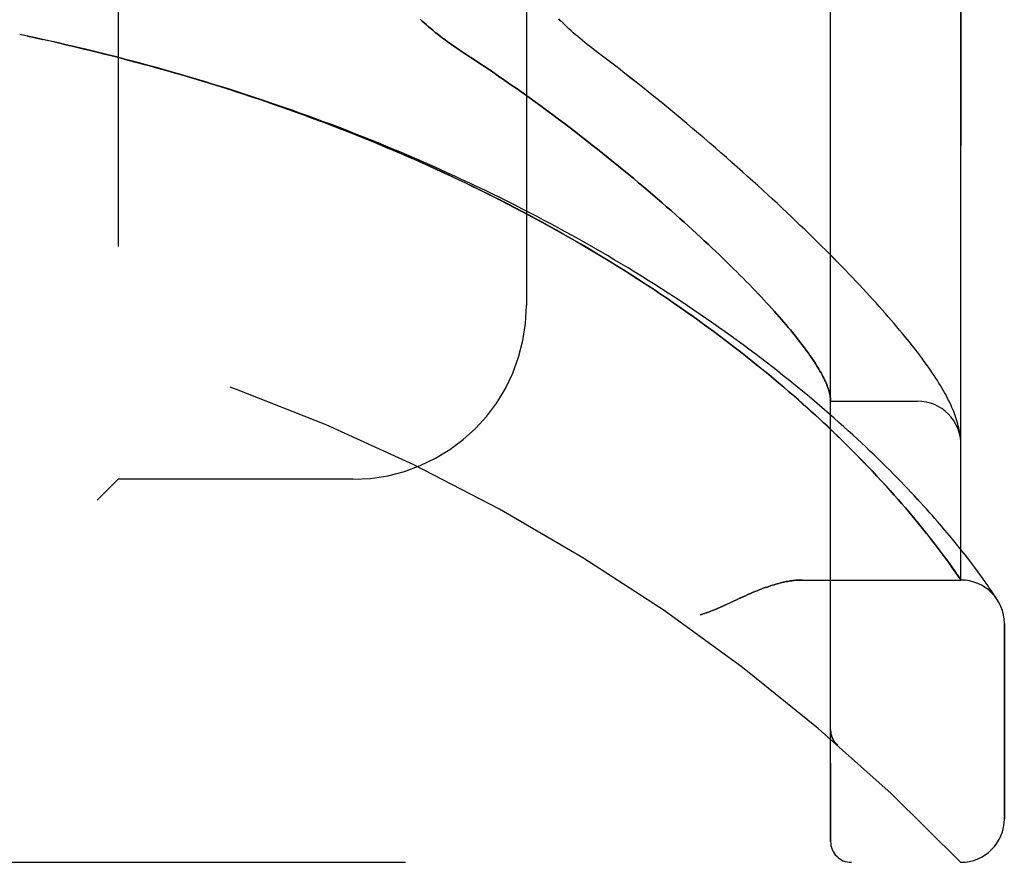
# Model space of a CAD drawing. Header units: inches. Extents: x 0 to 230, y 0 to 149.
# Tile 266 of 285: x 122.09 to 123.51, y 81.87 to 83.08. Entities that reach past the tile are written whole.
import ezdxf

# ---------------------------------------------------------------- set-up
doc = ezdxf.new("R2010")
doc.units = ezdxf.units.IN
doc.header["$LTSCALE"] = 12.648283
doc.header["$MEASUREMENT"] = 0
doc.linetypes.add('HIDDEN', pattern=[0.2, 0.1, -0.1])
doc.layers.add('LEFTHAND_DOOR_ASSEMBLY', color=7, linetype='CONTINUOUS')
doc.layers.add('RIGHTHAND_DOOR_ASSEMBLY', color=7, linetype='CONTINUOUS')

msp = doc.modelspace()

# ---------------------------------------------------------------- linework, layer by layer
at = {"layer": 'LEFTHAND_DOOR_ASSEMBLY', "color": 8, "linetype": 'HIDDEN'}
for p, q in [((123.2568, 81.9017), (123.2568, 84.5442)), ((123.4443, 82.2779), (123.4443, 84.1679)), ((122.2318, 84.0229), (122.2318, 82.4229)), ((122.8193, 83.7729), (122.8193, 82.6729)), ((122.1017, 83.0605), (122.0903, 83.0629)), ((122.1133, 83.058), (122.1014, 83.0606)), ((122.1249, 83.0555), (122.1133, 83.058)), ((123.2568, 82.5354), (123.3818, 82.5354)), ((123.4434, 82.4853), (123.4433, 82.4864)), ((123.4435, 82.4846), (123.4434, 82.4853)), ((123.4436, 82.4839), (123.4435, 82.4846)), ((123.4438, 82.4822), (123.4437, 82.4828)), ((123.4439, 82.4815), (123.4438, 82.4822)), ((123.4439, 82.4808), (123.4439, 82.4815)), ((123.444, 82.4801), (123.4439, 82.4808)), ((123.444, 82.4795), (123.444, 82.4801)), ((123.2937, 82.4586), (123.2852, 82.4671)), ((123.3017, 82.4504), (123.2937, 82.4586)), ((123.3093, 82.4425), (123.3017, 82.4504)), ((123.3166, 82.4349), (123.3093, 82.4425)), ((123.3236, 82.4275), (123.3166, 82.4349)), ((123.3302, 82.4203), (123.3236, 82.4275)), ((122.2318, 82.4229), (122.2018, 82.3929)), ((122.5693, 82.4229), (122.2318, 82.4229)), ((123.3366, 82.4134), (123.3302, 82.4203)), ((123.3426, 82.4067), (123.3366, 82.4134)), ((123.3484, 82.4002), (123.3426, 82.4067)), ((123.354, 82.3939), (123.3484, 82.4002)), ((123.3593, 82.3877), (123.354, 82.3939)), ((123.3644, 82.3818), (123.3593, 82.3877)), ((123.3693, 82.376), (123.3644, 82.3818)), ((123.374, 82.3704), (123.3693, 82.376)), ((123.3785, 82.365), (123.374, 82.3704)), ((123.3829, 82.3598), (123.3785, 82.365)), ((123.387, 82.3547), (123.3829, 82.3598)), ((123.4213, 82.3498), (123.4142, 82.3581)), ((123.391, 82.3498), (123.387, 82.3547)), ((123.3948, 82.345), (123.391, 82.3498)), ((123.3985, 82.3404), (123.3948, 82.345)), ((123.428, 82.3418), (123.4213, 82.3498)), ((123.4342, 82.3342), (123.428, 82.3418)), ((123.402, 82.3359), (123.3985, 82.3404)), ((123.4053, 82.3315), (123.402, 82.3359)), ((123.4086, 82.3273), (123.4053, 82.3315)), ((123.4401, 82.327), (123.4342, 82.3342)), ((123.4132, 82.3213), (123.4086, 82.3273)), ((123.4175, 82.3155), (123.4132, 82.3213)), ((123.4215, 82.3101), (123.4175, 82.3155)), ((123.4456, 82.3201), (123.4401, 82.327)), ((123.4508, 82.3135), (123.4456, 82.3201)), ((123.4556, 82.3073), (123.4508, 82.3135)), ((123.4253, 82.305), (123.4215, 82.3101)), ((123.4287, 82.3002), (123.4253, 82.305)), ((123.4319, 82.2957), (123.4287, 82.3002)), ((123.46, 82.3015), (123.4556, 82.3073)), ((123.4642, 82.296), (123.46, 82.3015)), ((123.4348, 82.2916), (123.4319, 82.2957)), ((123.4382, 82.2868), (123.4348, 82.2916)), ((123.4407, 82.2831), (123.4382, 82.2868)), ((123.468, 82.2908), (123.4642, 82.296)), ((123.4715, 82.286), (123.468, 82.2908)), ((123.4748, 82.2815), (123.4715, 82.286)), ((123.2162, 82.2779), (123.4443, 82.2779)), ((123.4778, 82.2773), (123.4748, 82.2815)), ((123.4805, 82.2735), (123.4778, 82.2773)), ((123.483, 82.2699), (123.4805, 82.2735)), ((123.4852, 82.2667), (123.483, 82.2699)), ((123.4881, 82.2624), (123.4852, 82.2667)), ((123.4906, 82.2587), (123.4881, 82.2624)), ((123.4926, 82.2557), (123.4906, 82.2587)), ((123.4946, 82.2526), (123.4926, 82.2557)), ((123.5068, 81.9342), (123.5068, 82.2154)), ((123.2567, 82.063), (123.2568, 82.0585)), ((123.2669, 82.0405), (123.267, 82.0404)), ((121.3805, 81.8717), (123.4443, 81.8717))]:
    msp.add_line(p, q, dxfattribs=at)
for points in [[(122.6665, 83.0849), (122.6693, 83.0823), (122.6723, 83.0796), (122.6754, 83.0769), (122.6785, 83.0742), (122.6817, 83.0715), (122.6849, 83.0687), (122.6882, 83.066), (122.6916, 83.0633), (122.6951, 83.0606), (122.6986, 83.0579), (122.7022, 83.0553), (122.7059, 83.0526), (122.7096, 83.0499), (122.7133, 83.0473), (122.7171, 83.0447), (122.721, 83.0421), (122.7341, 83.0335)], [(122.9231, 83.0363), (122.9101, 83.0461), (122.9066, 83.0488), (122.9032, 83.0516), (122.8998, 83.0543), (122.8964, 83.0571), (122.8931, 83.0599), (122.8898, 83.0627), (122.8866, 83.0656), (122.8835, 83.0684), (122.8804, 83.0713), (122.8773, 83.0741), (122.8743, 83.077), (122.8714, 83.0799), (122.8685, 83.0828), (122.8657, 83.0856)], [(122.1348, 83.0533), (122.1237, 83.0558), (122.1125, 83.0582)], [(123.2852, 82.4671), (123.2808, 82.4715), (123.2763, 82.476), (123.2716, 82.4805), (123.2669, 82.4851), (123.2619, 82.4899), (123.2569, 82.4947), (123.2517, 82.4996), (123.2463, 82.5047), (123.2407, 82.5099), (123.235, 82.5152), (123.229, 82.5206), (123.2229, 82.5261), (123.2166, 82.5318), (123.2101, 82.5375), (123.2034, 82.5434), (123.1965, 82.5493), (123.1895, 82.5554), (123.1824, 82.5614), (123.1751, 82.5675), (123.1678, 82.5736), (123.1604, 82.5797), (123.1528, 82.5859), (123.1452, 82.592), (123.1375, 82.5981), (123.1297, 82.6043), (123.1218, 82.6104), (123.1139, 82.6166), (123.1058, 82.6227), (123.0977, 82.6288), (123.0895, 82.635), (123.0812, 82.6411), (123.0728, 82.6472), (123.0644, 82.6533), (123.0559, 82.6594), (123.0473, 82.6654), (123.0387, 82.6715), (123.0299, 82.6775), (123.0211, 82.6835), (123.0123, 82.6895), (123.0033, 82.6955), (122.9943, 82.7014), (122.9853, 82.7073), (122.9762, 82.7132), (122.967, 82.719), (122.9578, 82.7249), (122.9485, 82.7307), (122.9391, 82.7364), (122.9297, 82.7422), (122.9203, 82.7479), (122.9108, 82.7536), (122.9012, 82.7592), (122.8916, 82.7648), (122.8819, 82.7704), (122.8722, 82.7759), (122.8625, 82.7814), (122.8527, 82.7868), (122.8428, 82.7923), (122.8329, 82.7976), (122.823, 82.803), (122.813, 82.8083), (122.803, 82.8135), (122.793, 82.8188), (122.7829, 82.8239), (122.7727, 82.8291), (122.7626, 82.8342), (122.7524, 82.8392), (122.7421, 82.8442), (122.7319, 82.8492), (122.7216, 82.8541), (122.7112, 82.859), (122.7008, 82.8638), (122.6904, 82.8686), (122.68, 82.8734), (122.6696, 82.8781), (122.6591, 82.8827), (122.6486, 82.8874), (122.638, 82.8919), (122.6274, 82.8964), (122.6169, 82.9009), (122.6062, 82.9054), (122.5956, 82.9098), (122.5849, 82.9141), (122.5742, 82.9184), (122.5635, 82.9227), (122.5528, 82.9269), (122.542, 82.931), (122.5313, 82.9351), (122.5205, 82.9392), (122.5097, 82.9432), (122.4988, 82.9472), (122.488, 82.9512), (122.4771, 82.9551), (122.4662, 82.9589), (122.4554, 82.9627), (122.4444, 82.9664), (122.4335, 82.9702), (122.4226, 82.9738), (122.4116, 82.9774), (122.4007, 82.981), (122.3897, 82.9845), (122.3787, 82.988), (122.3677, 82.9915), (122.3567, 82.9948), (122.3456, 82.9982), (122.3346, 83.0015), (122.3236, 83.0047), (122.3125, 83.008), (122.3014, 83.0111), (122.2904, 83.0142), (122.2793, 83.0173), (122.2682, 83.0204), (122.2571, 83.0233), (122.246, 83.0263), (122.2349, 83.0292), (122.2238, 83.032), (122.2127, 83.0349), (122.2016, 83.0376), (122.1905, 83.0404), (122.1793, 83.043), (122.1682, 83.0457), (122.1571, 83.0483), (122.1459, 83.0508), (122.1249, 83.0555)], [(123.4142, 82.3581), (123.4105, 82.3623), (123.4067, 82.3667), (123.4028, 82.3711), (123.3988, 82.3756), (123.3947, 82.3802), (123.3904, 82.3849), (123.3861, 82.3897), (123.3816, 82.3945), (123.3771, 82.3994), (123.3724, 82.4044), (123.3676, 82.4095), (123.3627, 82.4146), (123.3577, 82.4198), (123.3526, 82.4251), (123.3473, 82.4304), (123.342, 82.4358), (123.3365, 82.4412), (123.3309, 82.4468), (123.3252, 82.4523), (123.3194, 82.458), (123.3135, 82.4636), (123.3074, 82.4694), (123.3013, 82.4752), (123.295, 82.481), (123.2887, 82.4869), (123.2822, 82.4928), (123.2756, 82.4987), (123.2689, 82.5047), (123.2621, 82.5108), (123.2551, 82.5168), (123.2481, 82.5229), (123.241, 82.5291), (123.2337, 82.5352), (123.2264, 82.5414), (123.219, 82.5476), (123.2114, 82.5538), (123.2038, 82.56), (123.196, 82.5663), (123.1882, 82.5725), (123.1803, 82.5788), (123.1723, 82.585), (123.1642, 82.5913), (123.156, 82.5976), (123.1477, 82.6039), (123.1393, 82.6101), (123.1309, 82.6164), (123.1223, 82.6227), (123.1137, 82.6289), (123.105, 82.6352), (123.0962, 82.6415), (123.0873, 82.6477), (123.0783, 82.6539), (123.0693, 82.6601), (123.0602, 82.6663), (123.051, 82.6725), (123.0418, 82.6787), (123.0325, 82.6848), (123.0231, 82.6909), (123.0136, 82.697), (123.0041, 82.7031), (122.9945, 82.7091), (122.9849, 82.7151), (122.9752, 82.7211), (122.9654, 82.7271), (122.9556, 82.733), (122.9457, 82.7389), (122.9358, 82.7448), (122.9258, 82.7506), (122.9157, 82.7564), (122.9056, 82.7622), (122.8955, 82.7679), (122.8853, 82.7736), (122.875, 82.7792), (122.8647, 82.7848), (122.8544, 82.7904), (122.844, 82.796), (122.8336, 82.8014), (122.8231, 82.8069), (122.8126, 82.8123), (122.802, 82.8177), (122.7914, 82.823), (122.7808, 82.8283), (122.7701, 82.8336), (122.7594, 82.8388), (122.7486, 82.8439), (122.7378, 82.849), (122.727, 82.8541), (122.7162, 82.8591), (122.7053, 82.8641), (122.6944, 82.8691), (122.6834, 82.874), (122.6725, 82.8788), (122.6615, 82.8836), (122.6504, 82.8884), (122.6394, 82.8931), (122.6283, 82.8977), (122.6172, 82.9023), (122.6061, 82.9069), (122.5949, 82.9114), (122.5837, 82.9159), (122.5725, 82.9203), (122.5613, 82.9247), (122.5501, 82.929), (122.5388, 82.9333), (122.5275, 82.9375), (122.5162, 82.9417), (122.5049, 82.9458), (122.4935, 82.9499), (122.4822, 82.954), (122.4708, 82.958), (122.4594, 82.9619), (122.448, 82.9658), (122.4366, 82.9697), (122.4252, 82.9735), (122.4137, 82.9772), (122.4023, 82.9809), (122.3908, 82.9846), (122.3793, 82.9882), (122.3678, 82.9917), (122.3563, 82.9953), (122.3448, 82.9987), (122.3333, 83.0021), (122.3218, 83.0055), (122.3102, 83.0088), (122.2987, 83.0121), (122.2871, 83.0153), (122.2756, 83.0185), (122.264, 83.0216), (122.2524, 83.0247), (122.2409, 83.0277), (122.2293, 83.0307), (122.2177, 83.0337), (122.2061, 83.0366), (122.1945, 83.0394), (122.1829, 83.0422), (122.1713, 83.045), (122.1597, 83.0477), (122.1481, 83.0503), (122.1365, 83.0529)], [(123.4433, 82.4864), (123.4429, 82.489), (123.4424, 82.4917), (123.4419, 82.4944), (123.4413, 82.4972), (123.4406, 82.5), (123.4399, 82.5029), (123.4391, 82.5057), (123.4382, 82.5086), (123.4372, 82.5115), (123.4362, 82.5145), (123.4351, 82.5174), (123.434, 82.5203), (123.4328, 82.5233), (123.4315, 82.5262), (123.4301, 82.5292), (123.4287, 82.5322), (123.4272, 82.5353), (123.4257, 82.5384), (123.4241, 82.5415), (123.4224, 82.5447), (123.4206, 82.5479), (123.4188, 82.5512), (123.4168, 82.5545), (123.4148, 82.5579), (123.4127, 82.5613), (123.4105, 82.5649), (123.4081, 82.5685), (123.4057, 82.5723), (123.4031, 82.5761), (123.4004, 82.5801), (123.3976, 82.5842), (123.3946, 82.5883), (123.3916, 82.5926), (123.3884, 82.5969), (123.3851, 82.6013), (123.3817, 82.6058), (123.3783, 82.6102), (123.3748, 82.6148), (123.3712, 82.6193), (123.3675, 82.6238), (123.3638, 82.6284), (123.36, 82.6331), (123.3561, 82.6377), (123.3522, 82.6424), (123.3482, 82.6472), (123.344, 82.652), (123.3398, 82.6568), (123.3356, 82.6617), (123.3312, 82.6666), (123.3268, 82.6716), (123.3223, 82.6767), (123.3177, 82.6817), (123.313, 82.6869), (123.3082, 82.692), (123.3033, 82.6973), (123.2984, 82.7026), (123.2933, 82.7079), (123.2882, 82.7133), (123.283, 82.7187), (123.2777, 82.7242), (123.2723, 82.7298), (123.2668, 82.7354), (123.2613, 82.7411), (123.2556, 82.7468), (123.2498, 82.7525), (123.244, 82.7584), (123.238, 82.7642), (123.232, 82.7702), (123.2259, 82.7762), (123.2196, 82.7822), (123.2133, 82.7883), (123.2069, 82.7944), (123.2004, 82.8006), (123.1938, 82.8069), (123.1871, 82.8132), (123.1803, 82.8196), (123.1734, 82.826), (123.1664, 82.8324), (123.1593, 82.8389), (123.1521, 82.8455), (123.1448, 82.8521), (123.1374, 82.8588), (123.13, 82.8655), (123.1224, 82.8722), (123.1147, 82.879), (123.1069, 82.8859), (123.0991, 82.8927), (123.0911, 82.8997), (123.0831, 82.9066), (123.0749, 82.9136), (123.0667, 82.9206), (123.0583, 82.9277), (123.0499, 82.9348), (123.0414, 82.9419), (123.0328, 82.9491), (123.0241, 82.9563), (123.0153, 82.9635), (123.0064, 82.9707), (122.9975, 82.978), (122.9885, 82.9852), (122.9793, 82.9925), (122.9702, 82.9998), (122.9609, 83.0071), (122.9515, 83.0144), (122.9421, 83.0217), (122.9326, 83.029), (122.9231, 83.0363)], [(122.7341, 83.0335), (122.7432, 83.0275), (122.7523, 83.0215), (122.7613, 83.0154), (122.7703, 83.0093), (122.7793, 83.0031), (122.7882, 82.997), (122.797, 82.9908), (122.8058, 82.9846), (122.8145, 82.9784), (122.8232, 82.9722), (122.8318, 82.966), (122.8404, 82.9597), (122.8488, 82.9535), (122.8572, 82.9473), (122.8656, 82.9411), (122.8738, 82.9348), (122.882, 82.9286), (122.8901, 82.9224), (122.8981, 82.9162), (122.906, 82.9101), (122.9139, 82.9039), (122.9217, 82.8978), (122.9293, 82.8917), (122.9369, 82.8856), (122.9444, 82.8795), (122.9519, 82.8735), (122.9592, 82.8675), (122.9664, 82.8615), (122.9736, 82.8556), (122.9806, 82.8497), (122.9876, 82.8438), (122.9945, 82.838), (123.0013, 82.8322), (123.0079, 82.8265), (123.0145, 82.8208), (123.021, 82.8151), (123.0274, 82.8095), (123.0337, 82.8039), (123.0399, 82.7984), (123.0461, 82.7929), (123.0521, 82.7875), (123.058, 82.7821), (123.0638, 82.7768), (123.0696, 82.7715), (123.0752, 82.7663), (123.0807, 82.7611), (123.0862, 82.756), (123.0916, 82.7509), (123.0968, 82.7458), (123.102, 82.7409), (123.1071, 82.736), (123.1121, 82.7311), (123.1169, 82.7263), (123.1218, 82.7215), (123.1265, 82.7168), (123.1311, 82.7122), (123.1356, 82.7076), (123.14, 82.703), (123.1444, 82.6985), (123.1486, 82.6941), (123.1528, 82.6897), (123.1569, 82.6854), (123.1609, 82.6811), (123.1648, 82.6769), (123.1686, 82.6728), (123.1723, 82.6687), (123.176, 82.6646), (123.1795, 82.6606), (123.183, 82.6567), (123.1864, 82.6528), (123.1897, 82.649), (123.1929, 82.6452), (123.196, 82.6415), (123.1991, 82.6379), (123.202, 82.6343), (123.2049, 82.6307), (123.2077, 82.6272), (123.2104, 82.6238), (123.2131, 82.6204), (123.2156, 82.6171), (123.2181, 82.6138), (123.2205, 82.6106), (123.2228, 82.6074), (123.225, 82.6043), (123.2272, 82.6012), (123.2293, 82.5982), (123.2313, 82.5952), (123.2332, 82.5923), (123.235, 82.5895), (123.2368, 82.5867), (123.2385, 82.5839), (123.2401, 82.5812), (123.2416, 82.5786), (123.2431, 82.576), (123.2445, 82.5734), (123.2458, 82.5709), (123.247, 82.5685), (123.2482, 82.5661), (123.2493, 82.5637), (123.2503, 82.5615), (123.2512, 82.5592), (123.2521, 82.557), (123.2529, 82.5549), (123.2536, 82.5528), (123.2542, 82.5507), (123.2548, 82.5487), (123.2553, 82.5468), (123.2557, 82.5449), (123.2561, 82.5431), (123.2563, 82.5412), (123.2566, 82.5395)], [(123.2566, 82.5395), (123.2566, 82.539), (123.2566, 82.5385), (123.2567, 82.5381), (123.2567, 82.5377), (123.2567, 82.5373), (123.2567, 82.537), (123.2568, 82.5367), (123.2568, 82.5364)], [(123.4437, 82.4828), (123.4437, 82.4832), (123.4436, 82.4839)], [(123.4443, 82.474), (123.4443, 82.4744), (123.4443, 82.4747), (123.4442, 82.4751), (123.4442, 82.4755), (123.4442, 82.4759), (123.4442, 82.4762), (123.4442, 82.4766), (123.4442, 82.477), (123.4442, 82.4773), (123.4441, 82.4777), (123.4441, 82.478), (123.4441, 82.4784), (123.4441, 82.4788), (123.444, 82.4795)], [(123.2162, 82.2779), (123.2146, 82.2779), (123.213, 82.2779), (123.2114, 82.2778), (123.2097, 82.2777), (123.208, 82.2776), (123.2063, 82.2775), (123.2045, 82.2773), (123.2027, 82.2771), (123.2009, 82.2768), (123.199, 82.2766), (123.1971, 82.2763), (123.1951, 82.2759), (123.1931, 82.2756), (123.1911, 82.2752), (123.189, 82.2747), (123.1868, 82.2742), (123.1847, 82.2737), (123.1825, 82.2731), (123.1802, 82.2725), (123.1779, 82.2719), (123.1755, 82.2712), (123.1731, 82.2704), (123.1706, 82.2697), (123.168, 82.2688), (123.1654, 82.2679), (123.1627, 82.267), (123.1599, 82.266), (123.1571, 82.2649), (123.1541, 82.2638), (123.1511, 82.2625), (123.148, 82.2613), (123.1447, 82.2599), (123.1414, 82.2585), (123.1379, 82.257), (123.1342, 82.2553), (123.1304, 82.2536), (123.1264, 82.2518), (123.1095, 82.2439)], [(123.4443, 82.2779), (123.4442, 82.278), (123.4407, 82.2831)], [(123.1095, 82.2439), (123.1056, 82.2421), (123.1019, 82.2404), (123.0985, 82.2389), (123.0953, 82.2375), (123.0923, 82.2362), (123.0895, 82.235), (123.0869, 82.234), (123.0844, 82.233), (123.0821, 82.2321), (123.0798, 82.2313), (123.0776, 82.2305), (123.0755, 82.2298), (123.0734, 82.2292), (123.0713, 82.2285), (123.0693, 82.2279)], [(123.4967, 82.2494), (123.4967, 82.2495), (123.4966, 82.2496), (123.4946, 82.2526)], [(123.2567, 82.0628), (123.2567, 82.0624), (123.2568, 82.0618), (123.2568, 82.0611), (123.2568, 82.0605), (123.2569, 82.0599), (123.257, 82.0593), (123.2571, 82.0587), (123.2571, 82.0581), (123.2573, 82.0575), (123.2574, 82.0569), (123.2575, 82.0563), (123.2577, 82.0557), (123.2578, 82.0551), (123.258, 82.0545), (123.2582, 82.0539), (123.2583, 82.0533), (123.2585, 82.0528), (123.2588, 82.0522)], [(123.2588, 82.0522), (123.259, 82.0516), (123.2592, 82.051), (123.2595, 82.0505), (123.2597, 82.0499), (123.26, 82.0494), (123.2603, 82.0488), (123.2606, 82.0483), (123.2609, 82.0477), (123.2612, 82.0472), (123.2616, 82.0467), (123.2619, 82.0462), (123.2622, 82.0457), (123.2626, 82.0452), (123.263, 82.0447)], [(123.267, 82.0404), (123.2668, 82.0406), (123.2666, 82.0408), (123.2664, 82.041), (123.2661, 82.0412), (123.2659, 82.0414), (123.2657, 82.0416), (123.2655, 82.0418), (123.2653, 82.042), (123.2651, 82.0423), (123.2649, 82.0425), (123.2647, 82.0427), (123.2645, 82.0429), (123.2643, 82.0431), (123.2641, 82.0434), (123.2639, 82.0436), (123.2637, 82.0438), (123.2635, 82.044), (123.2633, 82.0443), (123.2631, 82.0445), (123.263, 82.0447)]]:
    msp.add_lwpolyline(points, dxfattribs=at)
for centre, radius, start, end in [((121.4443, 79.9478), 2.7751, 43.8884, 90), ((122.5693, 82.6729), 0.25, 270, 360), ((123.3818, 82.4729), 0.0625, 0, 90), ((123.4443, 82.2154), 0.0625, 0, 90), ((123.4443, 81.9342), 0.0625, 270, 360), ((123.2868, 81.9017), 0.03, 180, 270)]:
    msp.add_arc(centre, radius, start, end, dxfattribs=at)
at = {"layer": 'RIGHTHAND_DOOR_ASSEMBLY', "color": 8, "linetype": 'HIDDEN'}
for p, q in [((123.2568, 84.5442), (123.2568, 81.9017)), ((123.4443, 84.1679), (123.4443, 82.2779)), ((122.2318, 84.0229), (122.2318, 82.4229)), ((122.8193, 83.7729), (122.8193, 82.6729)), ((122.1018, 83.0605), (122.0903, 83.0629)), ((122.1014, 83.0606), (122.1134, 83.058)), ((122.1125, 83.0582), (122.1236, 83.0558)), ((122.125, 83.0555), (122.1134, 83.058)), ((122.1366, 83.0529), (122.1236, 83.0558)), ((123.2568, 82.5354), (123.3818, 82.5354)), ((123.4434, 82.4853), (123.4433, 82.4864)), ((123.4435, 82.4846), (123.4434, 82.4853)), ((123.4436, 82.4839), (123.4435, 82.4846)), ((123.4438, 82.4822), (123.4437, 82.4828)), ((123.4439, 82.4815), (123.4438, 82.4822)), ((123.4439, 82.4808), (123.4439, 82.4815)), ((123.444, 82.4801), (123.4439, 82.4808)), ((123.444, 82.4795), (123.444, 82.4801)), ((123.4441, 82.4788), (123.444, 82.4795)), ((123.285, 82.4673), (123.2935, 82.4588)), ((123.2935, 82.4588), (123.3015, 82.4506)), ((123.3015, 82.4506), (123.3092, 82.4427)), ((123.3092, 82.4427), (123.3165, 82.435)), ((123.3165, 82.435), (123.3234, 82.4276)), ((123.3234, 82.4276), (123.3301, 82.4204)), ((122.2018, 82.3929), (122.2318, 82.4229)), ((122.5693, 82.4229), (122.2318, 82.4229)), ((123.3301, 82.4204), (123.3365, 82.4135)), ((123.3365, 82.4135), (123.3425, 82.4068)), ((123.3425, 82.4068), (123.3483, 82.4003)), ((123.3483, 82.4003), (123.3539, 82.3939)), ((123.3539, 82.3939), (123.3593, 82.3878)), ((123.3593, 82.3878), (123.3644, 82.3819)), ((123.3644, 82.3819), (123.3693, 82.3761)), ((123.3693, 82.3761), (123.374, 82.3705)), ((123.374, 82.3705), (123.3785, 82.3651)), ((123.3785, 82.3651), (123.3828, 82.3598)), ((123.3828, 82.3598), (123.387, 82.3547)), ((123.4213, 82.3498), (123.4142, 82.3581)), ((123.387, 82.3547), (123.391, 82.3498)), ((123.391, 82.3498), (123.3948, 82.345)), ((123.3948, 82.345), (123.3984, 82.3404)), ((123.428, 82.3418), (123.4213, 82.3498)), ((123.4342, 82.3342), (123.428, 82.3418)), ((123.3984, 82.3404), (123.402, 82.3359)), ((123.402, 82.3359), (123.4053, 82.3315)), ((123.4053, 82.3315), (123.4086, 82.3273)), ((123.4401, 82.327), (123.4342, 82.3342)), ((123.4086, 82.3273), (123.4132, 82.3212)), ((123.4132, 82.3212), (123.4175, 82.3155)), ((123.4175, 82.3155), (123.4215, 82.3101)), ((123.4456, 82.3201), (123.4401, 82.327)), ((123.4508, 82.3135), (123.4456, 82.3201)), ((123.4556, 82.3073), (123.4508, 82.3135)), ((123.4215, 82.3101), (123.4253, 82.3049)), ((123.4253, 82.3049), (123.4287, 82.3001)), ((123.4287, 82.3001), (123.432, 82.2956)), ((123.46, 82.3015), (123.4556, 82.3073)), ((123.4642, 82.296), (123.46, 82.3015)), ((123.432, 82.2956), (123.4349, 82.2915)), ((123.468, 82.2908), (123.4642, 82.296)), ((123.4715, 82.286), (123.468, 82.2908)), ((123.4748, 82.2815), (123.4715, 82.286)), ((123.2162, 82.2779), (123.4443, 82.2779)), ((123.4778, 82.2773), (123.4748, 82.2815)), ((123.4805, 82.2735), (123.4778, 82.2773)), ((123.483, 82.2699), (123.4805, 82.2735)), ((123.4852, 82.2667), (123.483, 82.2699)), ((123.4881, 82.2624), (123.4852, 82.2667)), ((123.4906, 82.2587), (123.4881, 82.2624)), ((123.4926, 82.2557), (123.4906, 82.2587)), ((123.4946, 82.2526), (123.4926, 82.2557)), ((123.4967, 82.2494), (123.4946, 82.2526)), ((123.4964, 82.2499), (123.497, 82.249)), ((123.4967, 82.2495), (123.4966, 82.2496)), ((123.497, 82.249), (123.4967, 82.2494)), ((123.5068, 82.2154), (123.5068, 81.9342)), ((123.2567, 82.063), (123.2568, 82.0584)), ((123.2669, 82.0405), (123.267, 82.0404)), ((121.3805, 81.8717), (123.4443, 81.8717))]:
    msp.add_line(p, q, dxfattribs=at)
for points in [[(122.7341, 83.0335), (122.721, 83.0421), (122.7171, 83.0447), (122.7133, 83.0473), (122.7096, 83.0499), (122.7059, 83.0526), (122.7022, 83.0553), (122.6986, 83.0579), (122.6951, 83.0606), (122.6916, 83.0633), (122.6882, 83.066), (122.6849, 83.0687), (122.6817, 83.0715), (122.6785, 83.0742), (122.6754, 83.0769), (122.6723, 83.0796), (122.6693, 83.0823), (122.6665, 83.0849)], [(122.9231, 83.0363), (122.9101, 83.0461), (122.9066, 83.0488), (122.9032, 83.0516), (122.8998, 83.0543), (122.8964, 83.0571), (122.8931, 83.0599), (122.8898, 83.0627), (122.8866, 83.0656), (122.8835, 83.0684), (122.8803, 83.0713), (122.8773, 83.0741), (122.8743, 83.077), (122.8714, 83.0799), (122.8685, 83.0828), (122.8657, 83.0856)], [(123.4142, 82.3581), (123.4105, 82.3623), (123.4067, 82.3667), (123.4028, 82.3711), (123.3988, 82.3756), (123.3947, 82.3802), (123.3904, 82.3849), (123.3861, 82.3897), (123.3817, 82.3945), (123.3771, 82.3994), (123.3724, 82.4044), (123.3676, 82.4095), (123.3627, 82.4146), (123.3577, 82.4198), (123.3526, 82.4251), (123.3473, 82.4304), (123.342, 82.4358), (123.3365, 82.4412), (123.3309, 82.4467), (123.3252, 82.4523), (123.3194, 82.458), (123.3135, 82.4636), (123.3074, 82.4694), (123.3013, 82.4752), (123.295, 82.481), (123.2887, 82.4869), (123.2822, 82.4928), (123.2756, 82.4987), (123.2689, 82.5047), (123.2621, 82.5108), (123.2551, 82.5168), (123.2481, 82.5229), (123.241, 82.529), (123.2337, 82.5352), (123.2264, 82.5414), (123.219, 82.5476), (123.2114, 82.5538), (123.2038, 82.56), (123.196, 82.5663), (123.1882, 82.5725), (123.1803, 82.5788), (123.1723, 82.585), (123.1642, 82.5913), (123.156, 82.5976), (123.1477, 82.6038), (123.1393, 82.6101), (123.1309, 82.6164), (123.1223, 82.6227), (123.1137, 82.6289), (123.105, 82.6352), (123.0962, 82.6414), (123.0873, 82.6477), (123.0784, 82.6539), (123.0693, 82.6601), (123.0602, 82.6663), (123.051, 82.6725), (123.0418, 82.6787), (123.0325, 82.6848), (123.0231, 82.6909), (123.0136, 82.697), (123.0041, 82.7031), (122.9946, 82.7091), (122.9849, 82.7151), (122.9752, 82.7211), (122.9654, 82.7271), (122.9556, 82.733), (122.9457, 82.7389), (122.9358, 82.7448), (122.9258, 82.7506), (122.9157, 82.7564), (122.9056, 82.7621), (122.8955, 82.7679), (122.8853, 82.7736), (122.875, 82.7792), (122.8647, 82.7848), (122.8544, 82.7904), (122.844, 82.7959), (122.8336, 82.8014), (122.8231, 82.8069), (122.8126, 82.8123), (122.802, 82.8177), (122.7914, 82.823), (122.7808, 82.8283), (122.7701, 82.8336), (122.7594, 82.8388), (122.7486, 82.8439), (122.7379, 82.849), (122.727, 82.8541), (122.7162, 82.8591), (122.7053, 82.8641), (122.6944, 82.8691), (122.6835, 82.874), (122.6725, 82.8788), (122.6615, 82.8836), (122.6504, 82.8883), (122.6394, 82.8931), (122.6283, 82.8977), (122.6172, 82.9023), (122.6061, 82.9069), (122.5949, 82.9114), (122.5837, 82.9159), (122.5725, 82.9203), (122.5613, 82.9247), (122.5501, 82.929), (122.5388, 82.9333), (122.5275, 82.9375), (122.5162, 82.9417), (122.5049, 82.9458), (122.4935, 82.9499), (122.4822, 82.954), (122.4708, 82.958), (122.4594, 82.9619), (122.448, 82.9658), (122.4366, 82.9697), (122.4252, 82.9735), (122.4137, 82.9772), (122.4023, 82.9809), (122.3908, 82.9846), (122.3793, 82.9882), (122.3678, 82.9917), (122.3563, 82.9952), (122.3448, 82.9987), (122.3333, 83.0021), (122.3218, 83.0055), (122.3102, 83.0088), (122.2987, 83.0121), (122.2871, 83.0153), (122.2756, 83.0185), (122.264, 83.0216), (122.2525, 83.0247), (122.2409, 83.0277), (122.2293, 83.0307), (122.2177, 83.0337), (122.2061, 83.0366), (122.1945, 83.0394), (122.1829, 83.0422), (122.1713, 83.045), (122.1597, 83.0477), (122.1482, 83.0503), (122.1348, 83.0533)], [(122.1459, 83.0508), (122.157, 83.0483), (122.1682, 83.0457), (122.1793, 83.043), (122.1904, 83.0404), (122.2015, 83.0376), (122.2126, 83.0349), (122.2237, 83.0321), (122.2348, 83.0292), (122.2459, 83.0263), (122.257, 83.0234), (122.2681, 83.0204), (122.2792, 83.0174), (122.2902, 83.0143), (122.3013, 83.0112), (122.3124, 83.008), (122.3234, 83.0048), (122.3344, 83.0015), (122.3455, 82.9982), (122.3565, 82.9949), (122.3675, 82.9915), (122.3785, 82.9881), (122.3895, 82.9846), (122.4005, 82.9811), (122.4114, 82.9775), (122.4224, 82.9739), (122.4333, 82.9702), (122.4442, 82.9665), (122.4551, 82.9628), (122.466, 82.959), (122.4769, 82.9551), (122.4877, 82.9513), (122.4986, 82.9473), (122.5094, 82.9433), (122.5202, 82.9393), (122.531, 82.9352), (122.5418, 82.9311), (122.5525, 82.927), (122.5632, 82.9228), (122.5739, 82.9185), (122.5846, 82.9142), (122.5953, 82.9099), (122.6059, 82.9055), (122.6165, 82.9011), (122.6271, 82.8966), (122.6377, 82.8921), (122.6482, 82.8875), (122.6587, 82.8829), (122.6692, 82.8782), (122.6797, 82.8735), (122.6901, 82.8688), (122.7005, 82.864), (122.7108, 82.8592), (122.7212, 82.8543), (122.7315, 82.8494), (122.7417, 82.8444), (122.752, 82.8394), (122.7622, 82.8344), (122.7723, 82.8293), (122.7825, 82.8241), (122.7925, 82.819), (122.8026, 82.8138), (122.8126, 82.8085), (122.8226, 82.8032), (122.8325, 82.7979), (122.8424, 82.7925), (122.8522, 82.7871), (122.862, 82.7816), (122.8718, 82.7762), (122.8815, 82.7706), (122.8911, 82.7651), (122.9007, 82.7595), (122.9103, 82.7538), (122.9198, 82.7482), (122.9293, 82.7425), (122.9387, 82.7367), (122.948, 82.731), (122.9573, 82.7252), (122.9665, 82.7194), (122.9757, 82.7135), (122.9848, 82.7076), (122.9939, 82.7017), (123.0028, 82.6958), (123.0118, 82.6898), (123.0206, 82.6839), (123.0294, 82.6778), (123.0381, 82.6718), (123.0468, 82.6658), (123.0554, 82.6597), (123.0639, 82.6537), (123.0723, 82.6476), (123.0807, 82.6415), (123.089, 82.6354), (123.0972, 82.6292), (123.1053, 82.6231), (123.1134, 82.617), (123.1213, 82.6108), (123.1292, 82.6047), (123.137, 82.5985), (123.1447, 82.5924), (123.1523, 82.5863), (123.1599, 82.5802), (123.1673, 82.574), (123.1746, 82.5679), (123.1819, 82.5618), (123.189, 82.5558), (123.196, 82.5498), (123.2029, 82.5438), (123.2096, 82.5379), (123.2161, 82.5322), (123.2225, 82.5265), (123.2286, 82.5209), (123.2346, 82.5155), (123.2404, 82.5102), (123.2459, 82.505), (123.2513, 82.4999), (123.2566, 82.495), (123.2617, 82.4902), (123.2666, 82.4854), (123.2714, 82.4808), (123.276, 82.4762), (123.2806, 82.4717), (123.285, 82.4673)], [(123.4433, 82.4864), (123.4429, 82.489), (123.4424, 82.4917), (123.4419, 82.4944), (123.4413, 82.4972), (123.4406, 82.5), (123.4399, 82.5029), (123.4391, 82.5057), (123.4382, 82.5086), (123.4372, 82.5115), (123.4362, 82.5145), (123.4351, 82.5174), (123.434, 82.5203), (123.4327, 82.5233), (123.4315, 82.5262), (123.4301, 82.5292), (123.4287, 82.5323), (123.4272, 82.5353), (123.4257, 82.5384), (123.4241, 82.5415), (123.4224, 82.5447), (123.4206, 82.5479), (123.4188, 82.5512), (123.4168, 82.5545), (123.4148, 82.5579), (123.4127, 82.5613), (123.4105, 82.5649), (123.4081, 82.5685), (123.4057, 82.5723), (123.4031, 82.5761), (123.4004, 82.5801), (123.3976, 82.5842), (123.3946, 82.5883), (123.3916, 82.5926), (123.3884, 82.5969), (123.3851, 82.6013), (123.3817, 82.6058), (123.3783, 82.6103), (123.3748, 82.6148), (123.3712, 82.6193), (123.3675, 82.6239), (123.3638, 82.6284), (123.36, 82.6331), (123.3561, 82.6377), (123.3522, 82.6424), (123.3482, 82.6472), (123.344, 82.652), (123.3398, 82.6568), (123.3356, 82.6617), (123.3312, 82.6667), (123.3268, 82.6716), (123.3223, 82.6767), (123.3176, 82.6817), (123.313, 82.6869), (123.3082, 82.6921), (123.3033, 82.6973), (123.2984, 82.7026), (123.2933, 82.7079), (123.2882, 82.7133), (123.283, 82.7187), (123.2777, 82.7242), (123.2723, 82.7298), (123.2668, 82.7354), (123.2612, 82.7411), (123.2556, 82.7468), (123.2498, 82.7525), (123.244, 82.7584), (123.238, 82.7642), (123.232, 82.7702), (123.2259, 82.7762), (123.2196, 82.7822), (123.2133, 82.7883), (123.2069, 82.7944), (123.2004, 82.8007), (123.1938, 82.8069), (123.1871, 82.8132), (123.1803, 82.8196), (123.1734, 82.826), (123.1664, 82.8324), (123.1593, 82.839), (123.1521, 82.8455), (123.1448, 82.8521), (123.1374, 82.8588), (123.1299, 82.8655), (123.1224, 82.8722), (123.1147, 82.879), (123.1069, 82.8859), (123.0991, 82.8928), (123.0911, 82.8997), (123.0831, 82.9066), (123.0749, 82.9136), (123.0667, 82.9207), (123.0583, 82.9277), (123.0499, 82.9348), (123.0414, 82.9419), (123.0328, 82.9491), (123.0241, 82.9563), (123.0153, 82.9635), (123.0064, 82.9707), (122.9975, 82.978), (122.9885, 82.9852), (122.9793, 82.9925), (122.9701, 82.9998), (122.9609, 83.0071), (122.9515, 83.0144), (122.9421, 83.0217), (122.9326, 83.029), (122.9231, 83.0363)], [(123.2566, 82.5395), (123.2563, 82.5412), (123.2561, 82.5431), (123.2557, 82.5449), (123.2553, 82.5468), (123.2548, 82.5487), (123.2542, 82.5507), (123.2536, 82.5528), (123.2529, 82.5549), (123.2521, 82.557), (123.2512, 82.5592), (123.2503, 82.5615), (123.2493, 82.5637), (123.2482, 82.5661), (123.247, 82.5685), (123.2458, 82.5709), (123.2445, 82.5734), (123.2431, 82.576), (123.2416, 82.5786), (123.2401, 82.5812), (123.2385, 82.5839), (123.2368, 82.5867), (123.235, 82.5895), (123.2332, 82.5923), (123.2313, 82.5952), (123.2293, 82.5982), (123.2272, 82.6012), (123.225, 82.6043), (123.2228, 82.6074), (123.2205, 82.6106), (123.2181, 82.6138), (123.2156, 82.6171), (123.2131, 82.6204), (123.2104, 82.6238), (123.2077, 82.6272), (123.2049, 82.6307), (123.202, 82.6343), (123.1991, 82.6379), (123.196, 82.6415), (123.1929, 82.6452), (123.1897, 82.649), (123.1864, 82.6528), (123.183, 82.6567), (123.1795, 82.6606), (123.176, 82.6646), (123.1723, 82.6687), (123.1686, 82.6728), (123.1648, 82.6769), (123.1609, 82.6811), (123.1569, 82.6854), (123.1528, 82.6897), (123.1486, 82.6941), (123.1444, 82.6985), (123.14, 82.703), (123.1356, 82.7076), (123.1311, 82.7122), (123.1265, 82.7168), (123.1218, 82.7215), (123.1169, 82.7263), (123.1121, 82.7311), (123.1071, 82.736), (123.102, 82.7409), (123.0968, 82.7458), (123.0916, 82.7509), (123.0862, 82.756), (123.0807, 82.7611), (123.0752, 82.7663), (123.0696, 82.7715), (123.0638, 82.7768), (123.058, 82.7821), (123.0521, 82.7875), (123.0461, 82.7929), (123.0399, 82.7984), (123.0337, 82.8039), (123.0274, 82.8095), (123.021, 82.8151), (123.0145, 82.8208), (123.0079, 82.8265), (123.0013, 82.8322), (122.9945, 82.838), (122.9876, 82.8438), (122.9806, 82.8497), (122.9736, 82.8556), (122.9664, 82.8615), (122.9592, 82.8675), (122.9519, 82.8735), (122.9444, 82.8795), (122.9369, 82.8856), (122.9293, 82.8917), (122.9217, 82.8978), (122.9139, 82.9039), (122.906, 82.9101), (122.8981, 82.9162), (122.8901, 82.9224), (122.882, 82.9286), (122.8738, 82.9348), (122.8656, 82.9411), (122.8572, 82.9473), (122.8488, 82.9535), (122.8404, 82.9597), (122.8318, 82.966), (122.8232, 82.9722), (122.8145, 82.9784), (122.8058, 82.9846), (122.797, 82.9908), (122.7882, 82.997), (122.7793, 83.0031), (122.7703, 83.0093), (122.7613, 83.0154), (122.7523, 83.0215), (122.7432, 83.0275), (122.7341, 83.0335)], [(123.2568, 82.5364), (123.2568, 82.5367), (123.2567, 82.537), (123.2567, 82.5373), (123.2567, 82.5377), (123.2567, 82.5381), (123.2566, 82.5385), (123.2566, 82.539), (123.2566, 82.5395)], [(123.4437, 82.4828), (123.4437, 82.4832), (123.4436, 82.4839)], [(123.4443, 82.474), (123.4443, 82.4744), (123.4443, 82.4747), (123.4442, 82.4751), (123.4442, 82.4755), (123.4442, 82.4759), (123.4442, 82.4762), (123.4442, 82.4766), (123.4442, 82.477), (123.4442, 82.4773), (123.4441, 82.4777), (123.4441, 82.478), (123.4441, 82.4788)], [(123.4349, 82.2915), (123.4382, 82.2868), (123.4389, 82.2857), (123.4443, 82.2779)], [(123.1223, 82.2499), (123.1304, 82.2536), (123.1342, 82.2553), (123.1379, 82.257), (123.1414, 82.2585), (123.1447, 82.2599), (123.148, 82.2613), (123.1511, 82.2625), (123.1541, 82.2638), (123.1571, 82.2649), (123.1599, 82.266), (123.1627, 82.267), (123.1654, 82.2679), (123.168, 82.2688), (123.1706, 82.2697), (123.173, 82.2704), (123.1755, 82.2712), (123.1779, 82.2719), (123.1802, 82.2725), (123.1825, 82.2731), (123.1847, 82.2737), (123.1868, 82.2742), (123.189, 82.2747), (123.1911, 82.2752), (123.1931, 82.2756), (123.1951, 82.2759), (123.1971, 82.2763), (123.199, 82.2766), (123.2009, 82.2768), (123.2027, 82.2771), (123.2045, 82.2773), (123.2063, 82.2775), (123.208, 82.2776), (123.2097, 82.2777), (123.2114, 82.2778), (123.213, 82.2779), (123.2146, 82.2779), (123.2162, 82.2779)], [(123.0693, 82.2279), (123.0713, 82.2285), (123.0734, 82.2292), (123.0755, 82.2298), (123.0776, 82.2305), (123.0798, 82.2313), (123.0821, 82.2321), (123.0844, 82.233), (123.0869, 82.234), (123.0895, 82.235), (123.0923, 82.2362), (123.0953, 82.2375), (123.0985, 82.2389), (123.1019, 82.2404), (123.1055, 82.2421), (123.1223, 82.2499)], [(123.2588, 82.0521), (123.2586, 82.0527), (123.2584, 82.0532), (123.2582, 82.0538), (123.258, 82.0544), (123.2578, 82.055), (123.2577, 82.0556), (123.2575, 82.0562), (123.2574, 82.0568), (123.2573, 82.0574), (123.2572, 82.058), (123.2571, 82.0586), (123.257, 82.0593), (123.2569, 82.0599), (123.2568, 82.0605), (123.2568, 82.0611), (123.2568, 82.0617), (123.2567, 82.0624), (123.2567, 82.0628)], [(123.2629, 82.0447), (123.2626, 82.0452), (123.2622, 82.0457), (123.2619, 82.0462), (123.2616, 82.0467), (123.2612, 82.0472), (123.2609, 82.0477), (123.2606, 82.0482), (123.2603, 82.0488), (123.2601, 82.0493), (123.2598, 82.0498), (123.2595, 82.0504), (123.2593, 82.051), (123.259, 82.0515), (123.2588, 82.0521)], [(123.2629, 82.0447), (123.2631, 82.0445), (123.2633, 82.0443), (123.2635, 82.044), (123.2637, 82.0438), (123.2639, 82.0436), (123.2641, 82.0434), (123.2642, 82.0431), (123.2644, 82.0429), (123.2646, 82.0427), (123.2648, 82.0425), (123.2651, 82.0423), (123.2653, 82.0421), (123.2655, 82.0418), (123.2657, 82.0416), (123.2659, 82.0414), (123.2661, 82.0412), (123.2663, 82.041), (123.2666, 82.0408), (123.2668, 82.0406), (123.267, 82.0404)]]:
    msp.add_lwpolyline(points, dxfattribs=at)
for centre, radius, start, end in [((121.4443, 79.9478), 2.7751, 43.8884, 90), ((122.5693, 82.6729), 0.25, 270, 360), ((123.3818, 82.4729), 0.0625, 0, 90), ((123.4443, 82.2154), 0.0625, 0, 90), ((123.4443, 81.9342), 0.0625, 270, 360), ((123.2868, 81.9017), 0.03, 180, 270)]:
    msp.add_arc(centre, radius, start, end, dxfattribs=at)

doc.saveas('drawing.dxf')
